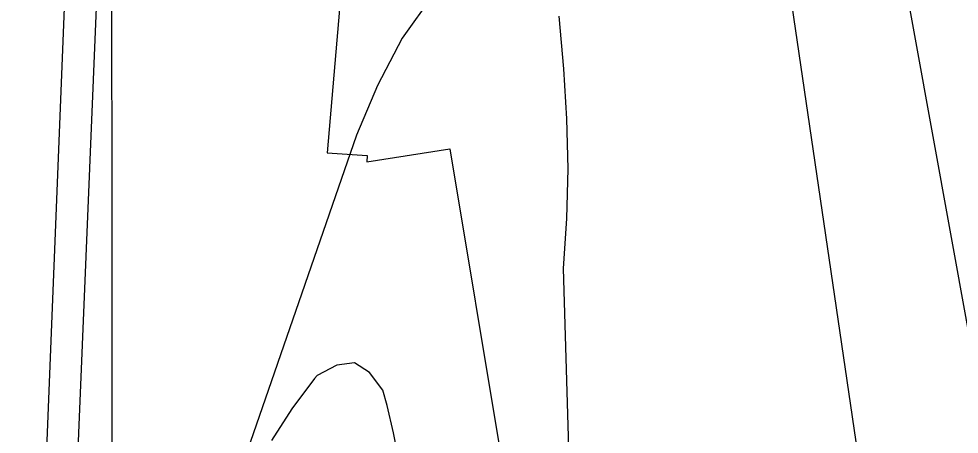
# Model space of a CAD drawing. Extents: x 3297772 to 3335630, y 634068 to 659439.
# Drawn here: x 3312324 to 3312992, y 655212 to 655507 of the extents above; entities that cross this region are included whole.
import ezdxf

# ---------------------------------------------------------------- set-up
doc = ezdxf.new("R2010")
doc.units = 0
for name, color, linetype in [('V-GRID-MAJR', 7, 'Continuous'), ('V-RIVR-EDGE', 7, 'Continuous'), ('V-RRAP-RVMT', 7, 'Continuous'), ('V-TOPO-MINR', 7, 'Continuous')]:
    doc.layers.add(name, color=color, linetype=linetype)

msp = doc.modelspace()

# ---------------------------------------------------------------- linework, layer by layer
at = {"layer": 'V-GRID-MAJR'}
msp.add_spline([(3312404.529, 639457.245), (3312401.887, 642484.8470000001), (3312396.597, 648546.191), (3312391.307, 654607.559), (3312388.66, 657641.312)], degree=3, dxfattribs=at)
at = {"layer": 'V-RIVR-EDGE'}
msp.add_spline([(3312883.8338064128, 657641.8161447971), (3312877.430811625, 657629.1357036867), (3312871.368354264, 657628.7177355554), (3312863.1143515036, 657617.4812153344), (3312850.094618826, 657604.957602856), (3312831.4314674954, 657586.3865210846), (3312812.7800925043, 657572.5779575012), (3312803.2347151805, 657564.3753424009), (3312789.368340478, 657559.6470826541), (3312783.725992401, 657554.0325695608), (3312778.948486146, 657547.9829591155), (3312767.6466607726, 657529.8266337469), (3312766.743278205, 657514.6753079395), (3312759.3583995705, 657504.7355151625), (3312737.6495667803, 657480.1105406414), (3312721.156549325, 657463.6988869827), (3312710.729200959, 657449.0040700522), (3312699.4391519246, 657435.6102628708), (3312692.926609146, 657428.2660661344), (3312686.8427402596, 657419.1889740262), (3312681.620501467, 657408.3779159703), (3312674.6225442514, 657379.8199360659), (3312668.493711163, 657352.558683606), (3312668.043625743, 657345.6324550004), (3312665.876703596, 657344.771895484), (3312663.273613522, 657342.6135379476), (3312660.20544996, 657327.4675650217), (3312656.7203888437, 657318.8170056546), (3312656.2788680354, 657315.3544266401), (3312656.2724445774, 657312.756689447), (3312656.2542447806, 657305.3964340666), (3312649.2937577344, 657291.9919211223), (3312642.3322001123, 657278.1544519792), (3312629.293197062, 657257.8376279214), (3312613.6725154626, 657244.021570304), (3312607.1653255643, 657238.8421545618), (3312604.126067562, 657235.3859990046), (3312597.1516630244, 657216.3530554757), (3312589.7485845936, 657199.0530073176), (3312576.287331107, 657183.0668158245), (3312552.8466735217, 657158.4461236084), (3312535.9185587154, 657141.1696281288), (3312529.8421838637, 657135.1232294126), (3312518.532864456, 657113.9362106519), (3312495.0900657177, 657088.4496060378), (3312476.425843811, 657069.4455680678), (3312466.009201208, 657059.0803131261), (3312458.6275343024, 657050.4393889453), (3312456.42207141, 657033.9924062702), (3312453.3785311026, 657028.8044259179), (3312435.148335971, 657010.2322735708), (3312419.518019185, 656992.5196101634), (3312412.127787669, 656980.4150363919), (3312408.1883588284, 656963.1064236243), (3312401.639416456, 656941.041716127), (3312399.8636980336, 656923.2947942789), (3312398.9667389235, 656910.7412056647), (3312397.643247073, 656900.7864248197), (3312392.4220788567, 656890.4083229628), (3312371.993914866, 656858.419881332), (3312368.0801798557, 656851.5022173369), (3312358.9773939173, 656847.1951374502), (3312355.0690117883, 656842.4422544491), (3312348.1042424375, 656827.3059167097), (3312342.0235852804, 656819.5276931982), (3312329.8794001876, 656810.8985453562), (3312322.9317600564, 656802.6895067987), (3312315.5383168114, 656789.2860644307), (3312314.21803669, 656780.6301521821), (3312315.050761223, 656767.206368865), (3312319.355699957, 656757.2376705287), (3312322.3692641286, 656750.3028773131), (3312324.9573661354, 656746.3998480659), (3312326.243387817, 656741.2011619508), (3312321.9031200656, 656736.8823057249), (3312315.4012830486, 656733.8676709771), (3312309.3345433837, 656731.7178780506), (3312293.701014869, 656712.7063460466), (3312281.0906857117, 656690.6566266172), (3312277.156609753, 656675.5127948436), (3312275.391597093, 656662.0954349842), (3312281.8484699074, 656646.9259093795), (3312281.831340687, 656639.9986101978), (3312278.3398561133, 656628.750313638), (3312273.1176173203, 656617.9392555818), (3312258.7915220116, 656602.3881614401), (3312246.2004632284, 656588.13165359), (3312240.5645386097, 656585.1148776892), (3312233.1925068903, 656580.3705592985), (3312231.0105966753, 656573.4486129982), (3312216.1776754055, 656528.0246117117), (3312209.606250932, 656496.8678240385), (3312208.269912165, 656481.7175688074), (3312210.836602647, 656469.1554155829), (3312213.842672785, 656459.1899289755), (3312219.027441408, 656454.8475200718), (3312220.75177217, 656451.8125443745), (3312220.3038279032, 656445.7522281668), (3312215.5231099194, 656438.4037491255), (3312207.706345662, 656428.8979831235), (3312199.455554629, 656418.9603314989), (3312190.78572489, 656414.6521810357), (3312182.9721723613, 656406.4452836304), (3312174.2777193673, 656392.1791405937), (3312172.952086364, 656381.3584473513), (3312175.958156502, 656371.3929607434), (3312180.698192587, 656362.289104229), (3312182.828715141, 656348.4291529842), (3312180.2020723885, 656336.7457590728), (3312175.838251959, 656322.901866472), (3312165.832083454, 656303.4434607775), (3312151.0601850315, 656282.697962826), (3312142.3668026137, 656268.8647759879), (3312132.7968020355, 656250.704168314), (3312126.258565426, 656232.9690228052), (3312123.6126523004, 656213.4924173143), (3312124.376859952, 656172.3594372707), (3312121.3183315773, 656161.1100701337), (3312110.4216274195, 656131.6958130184), (3312106.9408486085, 656124.7770784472), (3312106.4939749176, 656119.1497184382), (3312106.482198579, 656114.3872002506), (3312107.7767848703, 656112.6521637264), (3312112.961553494, 656108.3097548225), (3312112.952988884, 656104.8461052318), (3312110.347757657, 656101.8218352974), (3312104.7118330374, 656098.805059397), (3312099.9493148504, 656098.8168357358), (3312095.177161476, 656094.9320062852), (3312090.8433171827, 656093.2108872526), (3312087.813694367, 656093.6513374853), (3312081.752307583, 656093.666325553), (3312077.84820776, 656090.6452673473), (3312073.4522700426, 656063.8126887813), (3312068.1647260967, 656026.5913025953), (3312055.9702239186, 655997.6132134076), (3312045.5246757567, 655975.5581410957), (3312040.292801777, 655960.8504772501), (3312035.4746136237, 655938.3485312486), (3312031.918894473, 655901.1228627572), (3312030.1324702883, 655879.0463789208), (3312024.8856082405, 655858.2773282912), (3312021.8302915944, 655848.3268297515), (3312021.8185152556, 655843.5643115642), (3312023.095972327, 655834.9019758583), (3312020.4661178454, 655821.9197133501), (3312016.978915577, 655812.4032415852), (3312015.203197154, 655794.6563197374), (3312007.338256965, 655765.6675247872), (3312000.7935968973, 655745.3346420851), (3311997.755409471, 655742.3114427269), (3311991.6908109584, 655741.0275621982), (3311986.484630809, 655736.710847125), (3311975.143194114, 655702.5351423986), (3311969.875991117, 655673.5399239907), (3311967.682304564, 655661.8554595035), (3311967.6202111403, 655636.7439999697), (3311969.6629464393, 655587.381640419), (3311970.066997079, 655575.6907524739), (3311970.056291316, 655571.3611904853), (3311972.2210723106, 655571.3558376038), (3311981.7461086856, 655571.3322849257), (3311985.2022642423, 655568.2930269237), (3311986.876277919, 655544.9091098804), (3311989.4526035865, 655536.2435624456), (3311993.3277978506, 655527.574803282), (3311994.1508871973, 655510.2544141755), (3311994.9354357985, 655477.3476019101), (3311993.584108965, 655456.1359598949), (3311993.5584151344, 655445.7450111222), (3311996.134740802, 655437.0794636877), (3311998.283463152, 655430.5797678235), (3311999.5523556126, 655418.4537825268), (3312002.1383164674, 655413.6848408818), (3312005.5923308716, 655409.7796704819), (3312006.8729996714, 655402.4162033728), (3312010.7182178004, 655381.6246706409), (3312015.8312578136, 655348.274196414), (3312020.081597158, 655316.224731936), (3312020.8843455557, 655290.678175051), (3312024.337289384, 655286.3400484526), (3312024.3287247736, 655282.8763988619), (3312021.7202818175, 655278.5532603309), (3312020.8276050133, 655267.731496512), (3312020.355037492, 655251.7131877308), (3312023.746958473, 655222.6965577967), (3312024.121032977, 655198.8828962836), (3312027.0917740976, 655174.6298551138), (3312027.9170045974, 655158.1753784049), (3312027.89345192, 655148.6503420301), (3312033.053597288, 655134.3499405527), (3312042.513328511, 655107.9160597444), (3312048.9573544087, 655087.5510597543), (3312050.659203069, 655075.4240038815), (3312051.930236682, 655064.1639309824), (3312054.082170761, 655058.9631037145), (3312054.9341656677, 655053.332531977), (3312054.4787273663, 655044.2415223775), (3312054.4423277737, 655029.5210116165), (3312054.4337631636, 655026.0573620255), (3312057.4644565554, 655026.0498679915), (3312058.7387018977, 655016.0886636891), (3312058.7226432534, 655009.5943207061), (3312057.8503073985, 655006.9987246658), (3312058.700161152, 655000.5022405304), (3312065.6156839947, 654995.7225931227), (3312069.0557809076, 654986.1889921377), (3312073.7765466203, 654969.2919240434), (3312075.0432979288, 654956.300026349), (3312078.4726890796, 654942.4368633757), (3312077.5768005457, 654930.3162309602), (3312077.5286246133, 654910.8332020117), (3312077.4686723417, 654886.5876548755), (3312076.5535134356, 654866.6738108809), (3312076.5085492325, 654848.4896505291), (3312076.0552520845, 654840.2645533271), (3312077.761383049, 654829.8693222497), (3312080.336638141, 654820.7708186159), (3312078.148304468, 654811.2511351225), (3312075.944982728, 654795.6700648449), (3312071.5833034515, 654782.6920846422), (3312065.5090697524, 654777.5115983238), (3312055.0538864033, 654751.559920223), (3312052.4325965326, 654742.0413073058), (3312052.829153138, 654727.3197259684), (3312052.8077416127, 654718.6606019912), (3312051.919347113, 654709.570662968), (3312048.0098944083, 654704.3848237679), (3312044.106865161, 654701.7967217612), (3312043.6385799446, 654687.5102377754), (3312041.8767790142, 654675.3917465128), (3312043.593615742, 654669.3260774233), (3312047.462386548, 654658.0595810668), (3312051.33543966, 654648.5249095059), (3312056.939246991, 654638.5529994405), (3312058.2177746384, 654630.3236199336), (3312056.9082002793, 654625.9972696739), (3312053.868942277, 654622.5411141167), (3312055.5600851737, 654606.0844962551), (3312057.2480163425, 654588.3290097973), (3312055.8977600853, 654567.5503239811), (3312049.3520294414, 654546.7844850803), (3312038.4628193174, 654520.400921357), (3312032.3618212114, 654504.396530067), (3312028.848925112, 654484.48910953), (3312027.522221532, 654473.2354600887), (3312030.8970132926, 654437.2915309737), (3312033.3909045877, 654395.2883562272), (3312033.7874611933, 654380.5667748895), (3312031.622680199, 654380.5721277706), (3312029.452546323, 654378.4126996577), (3312029.404370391, 654358.9296707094), (3312028.498846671, 654342.9124325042), (3312025.451024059, 654335.9926273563), (3312021.0979093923, 654326.4782967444), (3312020.217008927, 654320.419051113), (3312017.1552688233, 654307.8708153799), (3312011.9426652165, 654300.9563631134), (3312002.828102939, 654291.8867650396), (3311994.1411439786, 654280.6513153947), (3311985.0148053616, 654266.819199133), (3311975.011848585, 654248.6596620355), (3311965.0121035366, 654231.7989935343), (3311959.338708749, 654213.6287506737), (3311951.921712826, 654190.7002719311), (3311944.932320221, 654165.605941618), (3311941.4172829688, 654144.8326086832), (3311939.6447762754, 654128.3845554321), (3311938.3127198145, 654114.9661249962), (3311937.424325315, 654105.876185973), (3311937.386855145, 654090.722719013), (3311937.790905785, 654079.0318310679), (3311943.826598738, 654068.6258942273), (3311951.5876930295, 654055.6179378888), (3311959.7624731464, 654034.8156993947), (3311962.7653315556, 654023.5513441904), (3311962.7449906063, 654015.3251764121), (3311964.900136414, 654011.4232177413), (3311970.961523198, 654011.4082296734), (3311980.4822772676, 654009.6528521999), (3311992.5847098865, 654001.396708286), (3311999.4788212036, 653987.9579369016), (3312004.6282608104, 653969.3279734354), (3312011.948904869, 653953.2903942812), (3312017.9589039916, 653932.4935086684), (3312020.079791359, 653914.7369516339), (3312021.7612990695, 653894.3837279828), (3312019.5569067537, 653878.3697015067), (3312014.292915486, 653850.6733516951), (3312012.0842408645, 653832.9275004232), (3312009.9055423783, 653827.3044227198), (3312003.7916973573, 653806.1045570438), (3312002.0266846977, 653792.6871971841), (3312001.9817204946, 653774.5030368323), (3312001.9720853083, 653770.6064310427), (3312001.914274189, 653747.2267963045), (3312003.16603743, 653728.1735118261), (3312002.7116697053, 653719.5154584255), (3312004.849686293, 653708.6862005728), (3312015.621133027, 653687.444582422), (3312023.819465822, 653676.1673803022), (3312027.704295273, 653671.3952269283), (3312028.560572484, 653667.496479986), (3312028.98282292, 653663.1658474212), (3312031.1326158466, 653657.0991077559), (3312034.5844890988, 653652.3280249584), (3312037.1693793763, 653647.1261271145), (3312036.716082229, 653638.9010299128), (3312035.3829551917, 653625.0496432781), (3312037.0965801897, 653617.6851055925), (3312040.9771273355, 653611.1811274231), (3312040.967492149, 653607.2845216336), (3312039.223891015, 653602.5262857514), (3312043.5481001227, 653600.3507989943), (3312043.536323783, 653595.5882808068), (3312041.347990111, 653586.0685973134), (3312040.46280734, 653578.2775268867), (3312040.4403252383, 653569.1854467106), (3312044.2994608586, 653554.0223445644), (3312050.756333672, 653538.8528189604), (3312058.5067222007, 653521.5153006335), (3312065.4040452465, 653509.375397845), (3312069.2385576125, 653484.254303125), (3312070.480685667, 653461.3044128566), (3312067.00418916, 653456.1175030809), (3312066.991342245, 653450.9220286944), (3312074.762071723, 653441.8106781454), (3312079.9564755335, 653441.3648750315), (3312080.378725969, 653437.0342424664), (3312084.666535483, 653420.1382449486), (3312091.1201965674, 653403.669850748), (3312098.4386994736, 653386.7663591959), (3312109.6495258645, 653368.1214076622), (3312121.7423232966, 653355.968657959), (3312125.622870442, 653349.4646797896), (3312128.195984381, 653339.5002637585), (3312130.352200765, 653336.031261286), (3312138.1422006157, 653334.7131223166), (3312144.182175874, 653326.0390102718), (3312155.8280996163, 653308.2589005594), (3312169.632380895, 653287.875700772), (3312173.499010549, 653275.7432920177), (3312176.9519543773, 653271.4051654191), (3312179.983718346, 653271.830627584), (3312182.5803849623, 653271.3912479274), (3312186.459861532, 653264.4543135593), (3312198.9791917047, 653249.7027560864), (3312207.6169041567, 653241.0222205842), (3312220.1180345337, 653218.9104077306), (3312235.208337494, 653193.3285218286), (3312245.101024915, 653166.8935704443), (3312251.5471919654, 653147.3944828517), (3312254.9808654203, 653135.2631446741), (3312261.8931765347, 653129.1846286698), (3312265.7844294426, 653127.0102124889), (3312270.0893681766, 653117.0415141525), (3312278.68639873, 653091.9086430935), (3312283.818709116, 653066.351380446), (3312289.8083672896, 653037.3283270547), (3312290.6335977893, 653020.8738503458), (3312298.8276482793, 653007.864823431), (3312313.061674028, 652986.1816844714), (3312331.195517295, 652965.7877789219), (3312349.324007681, 652943.2290923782), (3312366.578021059, 652917.2088973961), (3312380.370525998, 652892.0631794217), (3312391.134478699, 652867.7908678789), (3312399.285706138, 652837.4635930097), (3312404.4212282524, 652813.2051989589), (3312413.8638302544, 652779.8440189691), (3312426.2621853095, 652716.1684110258), (3312433.5314417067, 652679.3489343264), (3312435.210808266, 652658.1297982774), (3312432.583094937, 652646.0134481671), (3312429.9639462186, 652637.3607476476), (3312427.7809654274, 652630.0058451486), (3312427.7595539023, 652621.3467211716), (3312435.496024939, 652598.3807722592), (3312438.912569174, 652579.3221348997), (3312438.443213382, 652564.6026947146), (3312439.243820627, 652538.1902254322), (3312442.226338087, 652518.6997024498), (3312447.3843423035, 652503.5333885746), (3312468.058111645, 652459.7534248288), (3312483.548182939, 652420.7488261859), (3312498.1712712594, 652381.313412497), (3312505.925942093, 652365.7077189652), (3312511.0989343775, 652356.6027918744), (3312510.64563723, 652348.3776946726), (3312513.664554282, 652343.6076824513), (3312517.1207098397, 652340.5684244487), (3312519.704529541, 652334.9335704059), (3312520.121427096, 652328.4381568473), (3312520.5426069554, 652323.6745680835), (3312524.8603926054, 652318.9013441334), (3312527.422800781, 652304.6073661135), (3312533.478834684, 652302.4275970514), (3312534.7734209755, 652300.6925605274), (3312534.759503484, 652295.0641299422), (3312533.4552820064, 652292.9025606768), (3312539.492045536, 652282.9295800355), (3312543.359745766, 652271.2301274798), (3312557.172591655, 652254.3105772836), (3312567.5282114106, 652239.9973288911), (3312583.9473591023, 652226.5350048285), (3312597.762346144, 652210.4813670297), (3312621.9308117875, 652179.2485684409), (3312627.1038040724, 652170.1436413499), (3312635.3160543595, 652164.4948698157), (3312643.0899955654, 652156.6823878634), (3312650.425627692, 652146.7061954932), (3312660.7705416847, 652128.0633851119), (3312679.291306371, 652089.0512924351), (3312693.928312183, 652055.2443093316), (3312706.413383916, 652026.638153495), (3312729.269063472, 651989.7801360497), (3312750.4057651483, 651958.1218752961), (3312768.0970170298, 651933.8324345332), (3312782.771493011, 651915.1789183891), (3312793.569704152, 651904.7612052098), (3312806.081540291, 651886.978954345), (3312821.1814784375, 651865.2936742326), (3312842.771477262, 651841.8605106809), (3312858.7512452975, 651825.8015200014), (3312876.907570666, 651814.4996946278), (3312895.055331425, 651799.7342196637), (3312904.1356352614, 651794.9492193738), (3312909.313980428, 651788.009073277), (3312919.2270087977, 651769.8002896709), (3312923.535159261, 651761.1304599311), (3312925.694587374, 651758.9603260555), (3312932.620815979, 651758.5102406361), (3312939.9703655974, 651754.162478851), (3312941.2628107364, 651751.5615299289), (3312945.9899999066, 651737.262199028), (3312947.2685275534, 651729.0328195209), (3312950.2863740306, 651723.8298511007), (3312963.6662637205, 651706.9113714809), (3312981.788330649, 651681.7549477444)], degree=3, dxfattribs=at)
at = {"layer": 'V-RRAP-RVMT'}
for p, q in [((3312567.184000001, 655695.1579999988), (3312543.308000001, 655411.4389999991)), ((3312571.287853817, 655405.2723153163), (3312630.171000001, 655414.3649999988)), ((3312630.171000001, 655414.3649999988), (3312695.4770000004, 655021.2639999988)), ((3312543.308000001, 655411.4389999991), (3312571.569000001, 655409.606999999)), ((3312571.569000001, 655409.606999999), (3312571.287853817, 655405.2723153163))]:
    msp.add_line(p, q, dxfattribs=at)
at = {"layer": 'V-TOPO-MINR'}
for points in [[(3312279.9196096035, 653920.2525410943), (3312272.807187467, 653954.507623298), (3312266.655079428, 653988.9833538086), (3312246.415473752, 654118.1328077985), (3312244.7744158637, 654131.5418456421), (3312243.736644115, 654144.9771271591), (3312243.603801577, 654158.4517741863), (3312244.0742451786, 654171.952664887), (3312264.7614551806, 654473.4715141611), (3312269.794109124, 654530.9792065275), (3312276.2584911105, 654588.298142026), (3312284.870465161, 654645.3339422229), (3312294.914167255, 654702.1809855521), (3312306.17868518, 654759.6177414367), (3312311.8830294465, 654787.5562845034), (3312317.8746741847, 654815.4307406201), (3312324.2972696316, 654843.2090663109), (3312331.007165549, 654870.9233050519), (3312380.6327414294, 656104.9816504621)], [(3312400.4473890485, 656021.4740653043), (3312351.3238528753, 654842.745444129), (3312347.507508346, 654827.7823407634), (3312344.0522982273, 654812.7430615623), (3312341.138789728, 654797.5895186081), (3312338.5864156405, 654782.359799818), (3312284.154238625, 654417.5155581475)], [(3313484.4564875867, 653493.6081023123), (3313178.0271456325, 654081.5474662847), (3313175.3308485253, 654086.0029131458), (3313172.7723582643, 654090.5249569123), (3313170.392497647, 654095.1328645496), (3313168.2805814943, 654099.8695679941), (3313166.347294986, 654104.6921353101), (3313153.8699141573, 654138.6035666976), (3313150.092916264, 654149.6533086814), (3313146.6628152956, 654160.8010468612), (3312992.436533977, 654732.5119582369), (3312990.5103440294, 654739.7618706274), (3312988.677282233, 654747.0343097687), (3312986.9839126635, 654754.3405390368), (3312985.3836712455, 654761.6692950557), (3312982.8070817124, 654774.0370141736), (3312981.317048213, 654778.5104095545), (3312816.2857676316, 655902.3673072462)], [(3312934.7018653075, 655633.0551327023), (3313086.0216652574, 654799.5747206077), (3313086.3635960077, 654796.8111173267), (3313086.766821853, 654794.0575406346), (3313087.2619903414, 654791.319003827), (3313087.8184539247, 654788.5904936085), (3313088.578617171, 654785.9400933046), (3313089.5418271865, 654783.3806085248), (3313090.8096073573, 654780.9574970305), (3313092.280434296, 654778.6253010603), (3313107.072950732, 654758.080965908), (3313115.7877144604, 654745.358866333), (3313199.5524044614, 654319.386978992), (3313205.9811108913, 654279.9068473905), (3313213.201319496, 654240.5434393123), (3313220.958058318, 654201.560923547), (3313225.551837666, 654181.9868415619), (3313231.012379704, 654162.6902276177), (3313237.773065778, 654143.8098157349), (3313245.4005145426, 654125.2068718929), (3313263.9406420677, 654084.0456474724), (3313267.050335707, 654077.4924234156), (3313270.329262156, 654071.029322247), (3313533.1510021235, 653480.9299044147)], [(3312618.409195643, 655523.7801007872), (3312596.4996841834, 655492.8633645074)], [(3313056.2365986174, 654168.860934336), (3312740.570525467, 654770.7630329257), (3312738.309983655, 654786.6829325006), (3312736.4275267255, 654802.6634255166), (3312727.275303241, 654894.4463869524), (3312726.4790271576, 654901.9834088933), (3312725.623852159, 654909.5133912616), (3312724.680328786, 654917.0328142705), (3312723.677906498, 654924.5451977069), (3312722.568755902, 654932.0417958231), (3312710.844543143, 655329.4970522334), (3312713.1416886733, 655364.878248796), (3312714.1651709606, 655400.2619013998), (3312713.2781583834, 655435.6492380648), (3312711.1174825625, 655471.0390307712), (3312707.8286518, 655508.3173443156)], [(3312596.4996841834, 655492.8633645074), (3312578.819247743, 655459.3480927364), (3312563.95819465, 655424.1004639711), (3312359.338899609, 654832.6110266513), (3312356.1255589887, 654822.2294183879), (3312353.374891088, 654811.7425545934), (3312351.318232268, 654801.0978075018), (3312349.7242461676, 654790.3478048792), (3312301.26227988, 654368.2907822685), (3312297.8842150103, 654331.3336840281), (3312295.6495179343, 654294.3340648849), (3312295.12987255, 654257.2706643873), (3312295.753594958, 654220.1647429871), (3312295.903450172, 654216.4183462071), (3312298.440796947, 654181.3204665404), (3312302.466209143, 654146.4429946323), (3312308.7237194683, 654111.8961343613), (3312316.4692952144, 654077.5696818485), (3312348.5153197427, 653954.1886613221), (3312364.34529081, 653893.5976330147)], [(3312964.6852495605, 654159.134606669), (3312566.8670884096, 654783.7995651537), (3312566.801516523, 654786.9480141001), (3312566.829122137, 654790.0935732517), (3312566.996494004, 654793.2347977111), (3312567.257043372, 654796.373132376), (3312596.4033139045, 655072.7345307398), (3312598.036892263, 655092.8264201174), (3312599.028407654, 655112.934583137), (3312599.056828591, 655133.0671566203), (3312598.4431865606, 655153.2160037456), (3312596.7143426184, 655173.2756386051), (3312594.151738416, 655193.2012021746), (3312590.3384938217, 655212.9256588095), (3312585.6914889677, 655232.5160441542), (3312582.7845731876, 655243.2495626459), (3312573.305565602, 655255.723487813), (3312562.5733040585, 655262.5494590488), (3312549.9611615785, 655260.9034993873), (3312536.095765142, 655253.609585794), (3312534.29944086, 655251.482084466), (3312518.109747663, 655229.9911866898), (3312503.6327548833, 655207.5261914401)]]:
    msp.add_lwpolyline(points, dxfattribs=at)

doc.saveas('drawing.dxf')
